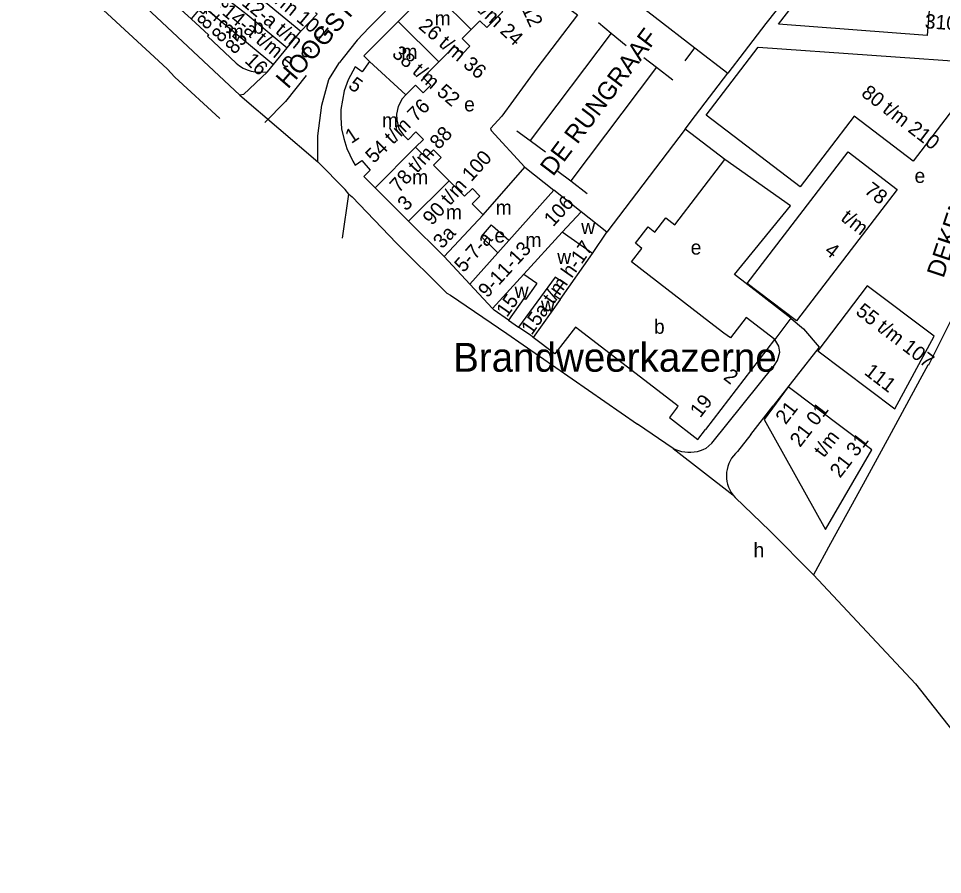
# Model space of a CAD drawing. Extents: x 160673 to 161924, y 382258 to 384145.
# Drawn here: x 160868.5 to 161124.9, y 382651.1 to 382888.8 of the extents above; entities that cross this region are included whole.
import ezdxf

# ---------------------------------------------------------------- set-up
doc = ezdxf.new("R2010")
doc.units = 0
for name, color, linetype in [('BLT_Basislijn', 7, 'Continuous'), ('BLT_Bebouwing', 7, 'Continuous'), ('BLT_Bebouwing_beschrifting', 7, 'Continuous'), ('BLT_Centroide', 7, 'Continuous'), ('BLT_Huisnummer', 7, 'Continuous'), ('BLT_Huisnummer_reeks', 7, 'Continuous'), ('BLT_Huisnummer_zonder_bebouwing', 7, 'Continuous'), ('BLT_Onderdoorgang_en_onderverdeling', 7, 'Continuous'), ('BLT_Onderverdeling_panden', 7, 'Continuous'), ('BLT_Plantopo', 7, 'Continuous'), ('BLT_Straatnaam', 7, 'Continuous'), ('BLT_Vlakafsluiter', 7, 'Continuous')]:
    doc.layers.add(name, color=color, linetype=linetype)

msp = doc.modelspace()

# ---------------------------------------------------------------- linework, layer by layer
at = {"layer": 'BLT_Basislijn'}
for p, q in [((160916.4, 382888.68), (160909.03, 382895.35)), ((161029.38, 382887.65), (161032.96, 382884.68)), ((161075.85, 382887.36), (161069.85, 382879.51)), ((161032.96, 382884.68), (161010.44, 382854.91)), ((161032.96, 382884.68), (161037.13, 382881.24)), ((161053.45, 382877.05), (161056.14, 382880.6)), ((161056.14, 382880.6), (161065.32, 382873.61)), ((161069.85, 382879.51), (161065.32, 382873.61)), ((161041.96, 382877.99), (161045.48, 382875.27)), ((161045.48, 382875.27), (161021.7, 382843.68)), ((161045.48, 382875.27), (161050.03, 382871.76)), ((161056.31, 382861.81), (161065.32, 382873.61)), ((161053.49, 382858.1), (161056.31, 382861.81)), ((160951.54, 382849), (160951.53, 382856.21)), ((161006.74, 382857.64), (161010.44, 382854.91)), ((161010.44, 382854.91), (161014.67, 382851.77)), ((161018.15, 382846.41), (161021.7, 382843.68)), ((161021.7, 382843.68), (161026.24, 382840.2)), ((161082.81, 382805.56), (161078.3, 382799.7)), ((161004.01, 382801.35), (161040.23, 382776.18)), ((161071.66, 382773.24), (161077.89, 382781.21)), ((161050.13, 382769.44), (161040.23, 382776.18)), ((161059.15, 382769.43), (161060.86, 382770.92)), ((161066.71, 382756.51), (161067.34, 382755.76))]:
    msp.add_line(p, q, dxfattribs=at)
for points in [[(160929.92, 382867.53), (160895.25, 382900), (160892.57, 382902.21), (160874.8, 382918.27)], [(160868.45, 382914.46), (160870.91, 382911.22), (160882.54, 382900), (160909.7, 382874.79), (160911.87, 382872.51), (160924.34, 382861.03)], [(160986.23, 382906.1), (160979.59, 382900.39), (160974.77, 382895.48), (160965.77, 382886.24), (160962.43, 382882.73), (160958.51, 382877.83), (160957.53, 382876.57)], [(161092.98, 382902.21), (161085.2, 382899.28), (161075.85, 382887.36)], [(161014.61, 382897.26), (161021.53, 382891.31), (161022.19, 382890.81), (161023.58, 382889.8), (161012.25, 382875.03), (161002.61, 382861.65), (160999.48, 382858.26), (160999.64, 382857.69), (161009, 382847.54)], [(161027.01, 382896.76), (161030.91, 382893.53), (161034.17, 382897.73), (161056.14, 382880.6)], [(160951.53, 382856.21), (160952.59, 382864.69), (160954.58, 382871.83), (160957.53, 382876.57)], [(160937.59, 382873.96), (160930.91, 382867.69), (160929.92, 382867.53)], [(160948.29, 382872.99), (160942.51, 382865.72), (160936.84, 382859.87)], [(160960.11, 382839.98), (160959.13, 382841.27), (160951.54, 382849)], [(161082.81, 382805.56), (161067.15, 382817.7), (161082.72, 382836.73), (161064.5, 382849.64)], [(160960.11, 382839.98), (160961.03, 382839.24), (160973.32, 382826.39), (160987.32, 382812.55), (160988.38, 382812.01), (161004.01, 382801.35)], [(161082.81, 382805.56), (161082.88, 382805.51), (161086.27, 382802.61), (161090.64, 382797.5), (161077.89, 382781.21)], [(161127.2, 382804.91), (161120.96, 382792.52), (161120.8, 382792.52), (161118.57, 382788.43)], [(161060.86, 382770.92), (161078.21, 382792.54), (161079.07, 382793.83), (161079.76, 382796.15), (161079.45, 382797.8), (161078.3, 382799.7)], [(161118.57, 382788.43), (161110.58, 382773.79)], [(161110.58, 382773.79), (161102.81, 382759.54)], [(161071.66, 382773.24), (161068.01, 382768.57), (161067.39, 382768), (161066.84, 382767.37), (161066.34, 382766.69), (161065.92, 382765.97), (161065.56, 382765.21), (161065.28, 382764.42), (161065.07, 382763.61), (161064.94, 382762.78), (161064.9, 382761.94), (161064.93, 382761.1), (161065.04, 382760.27), (161065.23, 382759.45), (161065.5, 382758.66), (161065.84, 382757.89), (161066.25, 382757.16), (161066.71, 382756.51)], [(161059.15, 382769.43), (161058.39, 382769.05), (161057.59, 382768.74), (161056.77, 382768.5), (161055.93, 382768.35), (161055.07, 382768.27), (161054.22, 382768.27), (161053.36, 382768.35), (161052.52, 382768.51), (161051.7, 382768.75), (161050.9, 382769.06), (161050.13, 382769.44)], [(161102.81, 382759.54), (161093.79, 382743)], [(161067.34, 382755.76), (161076.95, 382746.58), (161089.04, 382734.3)], [(161093.79, 382743), (161089.04, 382734.3)], [(161089.04, 382734.3), (161117.34, 382704.03), (161157.04, 382653.72), (161159.28, 382651.11)]]:
    msp.add_lwpolyline(points, dxfattribs=at)
at = {"layer": 'BLT_Bebouwing'}
for p, q in [((160982.84, 382896.92), (160973.86, 382887.97)), ((160943.02, 382880.61), (160946.79, 382885.26)), ((160939.25, 382875.98), (160943.02, 382880.61)), ((160937.59, 382873.96), (160939.25, 382875.98)), ((161053.49, 382858.1), (161031.71, 382829.47)), ((161064.5, 382849.64), (161053.49, 382858.1)), ((160997.4, 382834.29), (161009, 382847.54)), ((161009, 382847.54), (161017.02, 382841.12)), ((161031.71, 382829.47), (161024.58, 382835.12)), ((160976.7, 382832.5), (160986.54, 382822.68)), ((160993.7, 382815.02), (160986.54, 382822.68)), ((161010.61, 382800.74), (161007.22, 382803.09)), ((161017.25, 382795.67), (161011.32, 382800.23))]:
    msp.add_line(p, q, dxfattribs=at)
msp.add_lwpolyline([(161107.18, 382915.06), (161123.51, 382920.54), (161120.66, 382884.02), (161079.39, 382887.21), (161088.88, 382899.61), (161106.36, 382904.47)], close=True, dxfattribs=at)
for points in [[(161001.97, 382892.33), (161002.74, 382890.65), (160998.39, 382886.24), (160996.48, 382888.16)], [(160920.61, 382891.34), (160919.71, 382890.07), (160918.38, 382891.08), (160916.4, 382888.68)], [(160946.79, 382885.26), (160951.36, 382889.94), (160950.91, 382890.34)], [(160916.4, 382888.68), (160921.23, 382884.19), (160920.93, 382883.85), (160928.87, 382876.39), (160929.8, 382875.64), (160930.8, 382875.01), (160931.89, 382874.5), (160933.03, 382874.14), (160934.15, 382873.96), (160935.34, 382873.9), (160937.59, 382873.96)], [(160973.86, 382887.97), (160964.3, 382878.43), (160965.9, 382876.83)], [(160996.48, 382888.16), (160994.04, 382885.7)], [(160994.04, 382885.7), (160991.59, 382883.24), (160993.71, 382881.1), (160991.63, 382879), (160989.48, 382881.14), (160985.11, 382876.75)], [(160965.9, 382876.83), (160963.81, 382873.97), (160961.89, 382875.34), (160959.96, 382871.75), (160958.87, 382868.71), (160957.92, 382863.49)], [(160985.11, 382876.75), (160980.74, 382872.37), (160982.87, 382870.25), (160980.78, 382868.17), (160978.65, 382870.28), (160975.94, 382867.55)], [(160975.94, 382867.55), (160974.94, 382866.45), (160973.85, 382864.31), (160973.38, 382862.19)], [(160957.92, 382863.49), (160957.87, 382861.31), (160958.12, 382858.15), (160958.73, 382855.45), (160959.54, 382852.66), (160961.25, 382849.14), (160961.89, 382848.06), (160963.77, 382849.33), (160966.02, 382846.7)], [(160973.38, 382862.19), (160973.45, 382860.69), (160974.04, 382858.15), (160975.3, 382856.35), (160976.58, 382855.12)], [(160976.58, 382855.12), (160978.71, 382857.27), (160980.8, 382855.18), (160978.67, 382853.03)], [(160978.67, 382853.03), (160981.49, 382850.22), (160983.6, 382852.36), (160985.73, 382850.23), (160983.62, 382848.07), (160987.94, 382843.74)], [(161078.3, 382799.7), (161070.36, 382805.76), (161066.02, 382800.1), (161064.15, 382801.44), (161060.18, 382804.47), (161038.55, 382821.21), (161041.43, 382824.92), (161039.63, 382826.36), (161043.2, 382830.91), (161045.02, 382829.48), (161048.07, 382833.42), (161050.63, 382831.46), (161064.5, 382849.64)], [(160966.02, 382846.7), (160964.28, 382844.91), (160967.42, 382841.77)], [(160997.4, 382834.29), (160994.39, 382837.3), (160996.52, 382839.44), (160994.42, 382841.54), (160992.26, 382839.42), (160987.94, 382843.74)], [(160967.42, 382841.77), (160976.7, 382832.5)], [(161024.58, 382835.12), (161017.01, 382841.13)], [(161004.49, 382827.17), (161000, 382831.14), (160999.65, 382831.45), (160996.84, 382828.26), (161000, 382825.18), (161001.46, 382823.76)], [(161004.49, 382827.17), (161001.46, 382823.76)], [(161000, 382808.3), (160993.7, 382815.02)], [(161004.44, 382805.01), (161000.46, 382807.81), (161000, 382808.3)], [(161004.44, 382805.01), (161007.22, 382803.09)], [(161051.24, 382780.85), (161051.48, 382781.16), (161024.24, 382802.16), (161023.04, 382803.08), (161017.25, 382795.67)], [(161011.32, 382800.23), (161011.07, 382800.42), (161010.61, 382800.74)], [(161078.3, 382799.7), (161078.27, 382799.64), (161059.08, 382774.67)], [(161051.24, 382780.85), (161051.04, 382780.58), (161049.07, 382778.02), (161056.99, 382771.94), (161059.08, 382774.67)]]:
    msp.add_lwpolyline(points, dxfattribs=at)
at = {"layer": 'BLT_Onderdoorgang_en_onderverdeling'}
msp.add_line((161027.71, 382823.58), (161019.37, 382829.44), dxfattribs=at)
for points in [[(161008.71, 382817.8), (161012.29, 382815.29), (161011.98, 382814.85), (161009.11, 382810.76), (161008.69, 382811.05), (161004.44, 382805.01)], [(161018.75, 382810.81), (161017.2, 382811.9), (161019.65, 382815.39), (161017.41, 382816.96), (161007.22, 382803.09)]]:
    msp.add_lwpolyline(points, dxfattribs=at)
at = {"layer": 'BLT_Onderverdeling_panden'}
for p, q in [((160922.98, 382905.02), (160946.79, 382885.26)), ((160982.84, 382896.92), (160994.04, 382885.7)), ((160985.11, 382876.75), (160973.86, 382887.97)), ((160965.9, 382876.83), (160975.94, 382867.55)), ((160967.42, 382841.77), (160978.67, 382853.03)), ((160987.94, 382843.74), (160976.7, 382832.5)), ((161019.37, 382829.44), (161024.58, 382835.12)), ((160986.54, 382822.68), (160997.4, 382834.29)), ((161019.37, 382829.44), (161008.71, 382817.8)), ((161027.71, 382823.58), (161031.71, 382829.47)), ((161001.46, 382823.76), (160993.7, 382815.02)), ((161018.75, 382810.81), (161027.71, 382823.58)), ((161008.71, 382817.8), (161000, 382808.3)), ((161018.75, 382810.81), (161011.32, 382800.23))]:
    msp.add_line(p, q, dxfattribs=at)
for points in [[(160923.54, 382896.42), (160931.94, 382889.85), (160943.02, 382880.61)], [(160920.61, 382891.34), (160939.25, 382875.98)], [(161017.02, 382841.12), (161004.49, 382827.17)]]:
    msp.add_lwpolyline(points, dxfattribs=at)
at = {"layer": 'BLT_Plantopo'}
msp.add_lwpolyline([(161116.76, 382849.15), (161100.4, 382861.68), (161085.34, 382842.01), (161059.26, 382861.98), (161073.67, 382880.81), (161136.82, 382876.36), (161136.74, 382875.25), (161116.76, 382849.15)], dxfattribs=at)
for points in [[(161084.36, 382804.87), (161070.67, 382815.23), (161098.69, 382851.74), (161112.31, 382841.29)], [(161122.53, 382800.58), (161103.94, 382814.59), (161090.31, 382796.51), (161111.64, 382780.43)], [(161105.27, 382769.06), (161082.08, 382786.54), (161075.37, 382777.41), (161092.36, 382746.93)]]:
    msp.add_lwpolyline(points, close=True, dxfattribs=at)
at = {"layer": 'BLT_Vlakafsluiter'}
for p, q in [((160929.92, 382867.53), (160951.54, 382849)), ((160958.39, 382827.79), (160960.11, 382839.98)), ((161050.13, 382769.44), (161066.71, 382756.51))]:
    msp.add_line(p, q, dxfattribs=at)

# ---------------------------------------------------------------- texts
at = {"layer": 'BLT_Bebouwing_beschrifting'}
msp.add_text('Brandweerkazerne', height=8, dxfattribs=at).set_placement((160989.07, 382790.72))
at = {"layer": 'BLT_Centroide'}
for s, p in [('m', (160983.94, 382886.84)), ('b', (160933.54, 382884.56)), ('m', (160926.51, 382883.16)), ('m', (160974.72, 382877.56)), ('e', (160992.12, 382862.99)), ('m', (160969.33, 382858.53)), ('m', (160977.69, 382842.75)), ('e', (161117.11, 382843.13)), ('m', (160987.05, 382833.03)), ('m', (161000.88, 382834.31)), ('w', (161024.61, 382828.91)), ('e', (161000.54, 382826.57)), ('m', (161009.14, 382825.31)), ('e', (161054.99, 382823.23)), ('w', (161017.96, 382820.63)), ('w', (161006.14, 382811.22)), ('w', (161013.44, 382807.39)), ('b', (161044.8, 382801.25)), ('h', (161072.42, 382739.22))]:
    msp.add_text(s, height=4, dxfattribs=at).set_placement(p)
at = {"layer": 'BLT_Huisnummer'}
msp.add_text('15', height=4, rotation=54.9203, dxfattribs=at).set_placement((161004, 382805.62))
at = {"layer": 'BLT_Huisnummer_reeks'}
for s, rotation, p in [('2 t/m 12', 294.5909, (161002.45, 382903.6)), ('10a t/m 10d', 320.3835, (160930.42, 382900.61)), ('81-a-b', 49.244, (160920.63, 382885.42)), ('14 t/m 24', 316.6619, (160989.95, 382896.25)), ('12-a t/m c', 320.1709, (160930.13, 382892.73)), ('14-a t/m e', 320.1692, (160924.69, 382890.12)), ('310-312-314', 356.0517, (161119.86, 382886.08)), ('83', 49.244, (160924.69, 382881.86)), ('26 t/m 36', 319.3957, (160979.19, 382886.24)), ('85', 49.244, (160928.44, 382878.61)), ('16', 316.2999, (160931.01, 382876.79)), ('38 t/m 52', 319.3957, (160971.85, 382878.59)), ('5', 324.4736, (160959.71, 382869.64)), ('54 t/m 76', 44.6711, (160967.08, 382848.39)), ('1', 33.9207, (160960.81, 382853.89)), ('78 t/m 88', 47.2453, (160973.99, 382840.19)), ('90 t/m 100', 48.0863, (160983.19, 382831.11)), ('3', 44.9975, (160976.02, 382835.14)), ('106', 47.4986, (161016.81, 382830.77)), ('3a', 46.9221, (160986.01, 382824.65)), ('5-7-a', 48.4182, (160991.97, 382818.05)), ('9-11-13', 47.4986, (160998.53, 382811)), ('15a t/m h-17', 54.9192, (161010.87, 382800.67)), ('2', 322.4238, (161063.82, 382788.79)), ('19', 52.4733, (161057.64, 382777.71))]:
    msp.add_text(s, height=4, rotation=rotation, dxfattribs=at).set_placement(p)
at = {"layer": 'BLT_Huisnummer_zonder_bebouwing'}
for s, rotation, p in [('80 t/m 210', 322.4238, (161102.06, 382867.5)), ('78', 322.4238, (161102.9, 382840.53)), ('t/m', 322.4238, (161096.39, 382832.92)), ('4', 322.4238, (161091.87, 382823.77)), ('55 t/m 107', 322.4238, (161100.52, 382806.91)), ('111', 322.4238, (161102.91, 382790.16)), ('21', 52.4238, (161081.34, 382775.83)), ('21 01', 52.4238, (161085.33, 382769.53)), ('t/m', 52.4238, (161091.94, 382766.64)), ('21 31', 52.4238, (161096.42, 382760.99))]:
    msp.add_text(s, height=4, rotation=rotation, dxfattribs=at).set_placement(p)
at = {"layer": 'BLT_Straatnaam'}
for s, rotation, p in [('DEKEN VAN SOMERENSTRAAT', 71.5836, (161125.13, 382816.5)), ('HOOGSTRAAT', 49.0877, (160943.23, 382869.02)), ('DE RUNGRAAF', 52.9041, (161016.8, 382844.75))]:
    msp.add_text(s, height=5, rotation=rotation, dxfattribs=at).set_placement(p)

doc.saveas('drawing.dxf')
